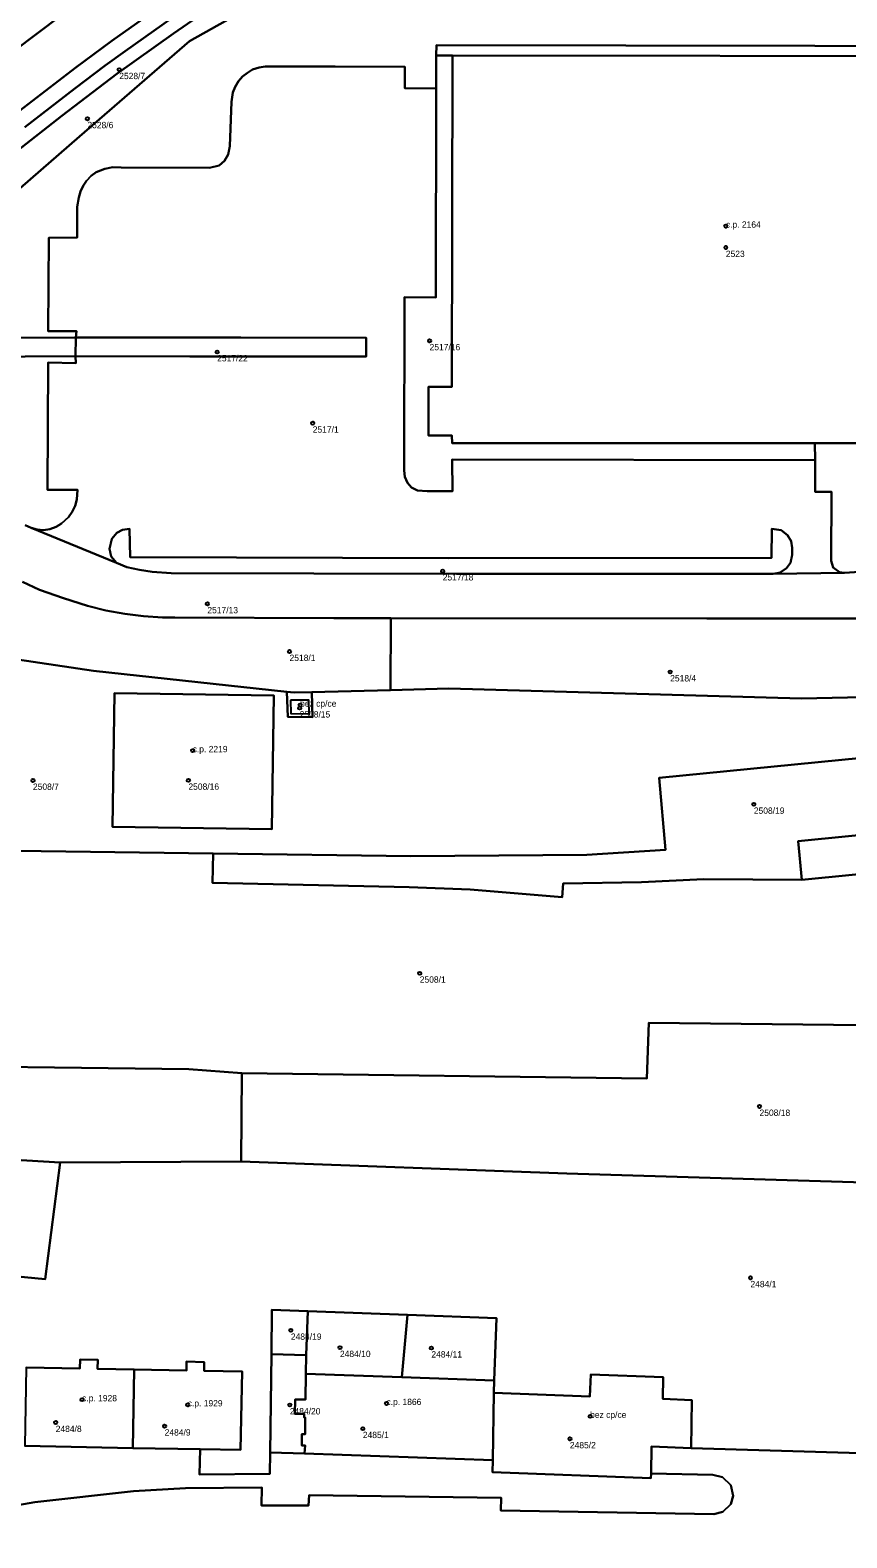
# Model space of a CAD drawing. Extents: x -878211 to -870363, y -1058464 to -1052522.
# Drawn here: x -873960.2 to -873831.4, y -1055529.4 to -1055291.5 of the extents above; entities that cross this region are included whole.
import ezdxf

# ---------------------------------------------------------------- set-up
doc = ezdxf.new("R2010")
doc.units = 0
for name, color, linetype in [('Definiční body', 7, 'Continuous'), ('Polygon budovy', 7, 'Continuous'), ('Polygon parcely', 7, 'Continuous')]:
    doc.layers.add(name, color=color, linetype=linetype)

msp = doc.modelspace()

# ---------------------------------------------------------------- linework, layer by layer
at = {"layer": 'Definiční body'}
for centre in [(-873946.16, -1055297.75994), (-873951.18, -1055305.49994), (-873850.48, -1055322.43994), (-873850.48, -1055325.81994), (-873897.21, -1055340.53994), (-873930.72, -1055342.29994), (-873915.64, -1055353.54994), (-873895.14, -1055376.86994), (-873932.26, -1055382.04994), (-873919.3, -1055389.57994), (-873859.26, -1055392.80994), (-873917.71, -1055398.49994), (-873917.63, -1055398.02994), (-873934.58, -1055405.21994), (-873959.77, -1055409.91994), (-873935.25, -1055409.90994), (-873846.07, -1055413.69994), (-873898.76, -1055440.34994), (-873845.17, -1055461.36994), (-873846.6, -1055488.40994), (-873919.09, -1055496.70994), (-873911.35, -1055499.42994), (-873896.93, -1055499.49994), (-873952.02, -1055507.64994), (-873935.36, -1055508.45994), (-873919.26, -1055508.48994), (-873904.01, -1055508.23994), (-873871.89, -1055510.26994), (-873956.18, -1055511.25994), (-873939, -1055511.81994), (-873907.74, -1055512.21994), (-873875.08, -1055513.82994)]:
    msp.add_circle(centre, 0.25, dxfattribs=at)
at = {"layer": 'Polygon budovy'}
for points in [[(-873897.39, -1055347.81), (-873897.4, -1055355.47), (-873893.68, -1055355.46), (-873893.64, -1055356.67), (-873836.43, -1055356.69), (-873816.09, -1055356.7), (-873816.07, -1055332.38), (-873805.17, -1055332.39), (-873805.14, -1055329.36), (-873801.64, -1055329.33), (-873801.54, -1055316.84), (-873809.21, -1055316.78), (-873809.23, -1055295.63), (-873893.59, -1055295.53), (-873893.7, -1055347.82)], [(-873947.21, -1055417.25), (-873922.09, -1055417.61), (-873921.8, -1055396.5), (-873946.92, -1055396.14)], [(-873919.15, -1055397.23), (-873919.08, -1055399.37), (-873916.21, -1055399.39), (-873916.25, -1055397.23)], [(-873814.74, -1055417.06), (-873839.09, -1055419.51), (-873838.49, -1055425.6), (-873814.14, -1055423.18), (-873814.18, -1055422.65), (-873810.38, -1055422.24), (-873810.89, -1055417.21), (-873814.68, -1055417.59)], [(-873960.82, -1055502.57), (-873961.03, -1055514.95), (-873944.04, -1055515.28), (-873943.8, -1055502.89), (-873949.58, -1055502.78), (-873949.55, -1055501.38), (-873952.34, -1055501.32), (-873952.38, -1055502.73)], [(-873944.04, -1055515.28), (-873933.4, -1055515.48), (-873927.05, -1055515.58), (-873926.79, -1055503.21), (-873932.77, -1055503.09), (-873932.76, -1055501.7), (-873935.54, -1055501.64), (-873935.57, -1055503.04), (-873943.8, -1055502.89)], [(-873918.48, -1055509.87), (-873916.99, -1055509.89), (-873917, -1055510.46), (-873916.81, -1055510.46), (-873916.84, -1055513.1), (-873917.35, -1055513.09), (-873917.38, -1055514.9), (-873916.86, -1055514.88), (-873916.93, -1055516.16), (-873887.23, -1055517.2), (-873887.07, -1055506.58), (-873887, -1055504.64), (-873901.58, -1055504.11), (-873916.73, -1055503.55), (-873916.78, -1055507.62), (-873918.43, -1055507.62)], [(-873887.27, -1055519.08), (-873862.31, -1055520.03), (-873862.27, -1055519.3), (-873862.23, -1055515.05), (-873855.93, -1055515.29), (-873855.83, -1055507.71), (-873860.43, -1055507.53), (-873860.36, -1055504.08), (-873871.78, -1055503.66), (-873871.91, -1055507.13), (-873887.07, -1055506.58), (-873887.23, -1055517.2)]]:
    msp.add_lwpolyline(points, close=True, dxfattribs=at)
at = {"layer": 'Polygon parcely'}
for points in [[(-873952.74, -1055209.04), (-873952.54, -1055203.96), (-873952.39, -1055198.63), (-873952.09, -1055188.54), (-873960.9, -1055189.78), (-873960.95, -1055191.26), (-873961.27, -1055201.08), (-873961.65, -1055213.5), (-873963.17, -1055236.35), (-873964.93, -1055259.02), (-873965.99, -1055272.3), (-873967.81, -1055293.3), (-873966.65, -1055297.69), (-873955.29, -1055289.13), (-873954.91, -1055278.55), (-873954.27, -1055260.66), (-873953.97, -1055252.57), (-873953.38, -1055229.23), (-873953.26, -1055225.99), (-873953.06, -1055218.92), (-873952.86, -1055213.56)], [(-873922.64, -1055282), (-873924.33, -1055283.07), (-873930.15, -1055286.91), (-873937.58, -1055292.04), (-873946.53, -1055298.4), (-873955.24, -1055305.06), (-873962.3, -1055310.62), (-873965.32, -1055313.17), (-873968.35, -1055315.9), (-873969.82, -1055317.19), (-873971.17, -1055318.62), (-873971.75, -1055319.44), (-873972.11, -1055320.36), (-873972.37, -1055321.36), (-873972.49, -1055322.33), (-873972.84, -1055326), (-873952.45, -1055308.29), (-873935.07, -1055293.24), (-873901.68, -1055274.48), (-873899.38, -1055269.22), (-873903.41, -1055271.35), (-873920.9, -1055280.99)], [(-873896.18, -1055300.7), (-873896.21, -1055333.68), (-873901.19, -1055333.66), (-873901.2, -1055361), (-873901.11, -1055362.02), (-873900.72, -1055362.96), (-873900.04, -1055363.67), (-873899.11, -1055364.14), (-873897.61, -1055364.28), (-873893.61, -1055364.25), (-873893.63, -1055359.26), (-873836.41, -1055359.37), (-873836.43, -1055356.69), (-873893.64, -1055356.67), (-873893.68, -1055355.46), (-873897.4, -1055355.47), (-873897.39, -1055347.81), (-873893.7, -1055347.82), (-873893.59, -1055295.53), (-873896.15, -1055295.53)], [(-873897.39, -1055347.81), (-873897.4, -1055355.47), (-873893.68, -1055355.46), (-873893.64, -1055356.67), (-873836.43, -1055356.69), (-873816.09, -1055356.7), (-873816.07, -1055332.38), (-873805.17, -1055332.39), (-873805.14, -1055329.36), (-873801.64, -1055329.33), (-873801.54, -1055316.84), (-873809.21, -1055316.78), (-873809.23, -1055295.63), (-873893.59, -1055295.53), (-873893.7, -1055347.82)], [(-873901.11, -1055362.02), (-873901.2, -1055361), (-873901.19, -1055333.66), (-873896.21, -1055333.68), (-873896.18, -1055300.7), (-873901.14, -1055300.68), (-873901.11, -1055297.28), (-873912.12, -1055297.27), (-873923.12, -1055297.25), (-873924.11, -1055297.4), (-873925.12, -1055297.74), (-873925.95, -1055298.24), (-873926.71, -1055298.83), (-873927.35, -1055299.58), (-873927.87, -1055300.45), (-873928.25, -1055301.36), (-873928.47, -1055302.81), (-873928.72, -1055309.82), (-873928.96, -1055311.12), (-873929.54, -1055312.12), (-873930.41, -1055312.88), (-873931.92, -1055313.25), (-873945.88, -1055313.2), (-873947.15, -1055313.16), (-873948.41, -1055313.38), (-873949.78, -1055313.95), (-873950.58, -1055314.5), (-873951.3, -1055315.29), (-873951.85, -1055316.08), (-873952.28, -1055316.99), (-873952.56, -1055317.93), (-873952.78, -1055319.39), (-873952.8, -1055324.26), (-873957.29, -1055324.27), (-873957.36, -1055339.02), (-873952.88, -1055339.03), (-873953.01, -1055340.03), (-873927, -1055340.02), (-873907.21, -1055340.09), (-873907.21, -1055343.03), (-873935.01, -1055343.04), (-873953.04, -1055342.99), (-873953.03, -1055344.07), (-873957.39, -1055343.96), (-873957.47, -1055364.05), (-873952.73, -1055364.08), (-873952.86, -1055365.61), (-873953.12, -1055366.6), (-873953.56, -1055367.52), (-873954.16, -1055368.37), (-873955.25, -1055369.38), (-873956.12, -1055369.92), (-873957.13, -1055370.26), (-873958.13, -1055370.43), (-873959.12, -1055370.34), (-873960.07, -1055370.05), (-873946.59, -1055375.58), (-873947.42, -1055374.6), (-873947.72, -1055373.39), (-873947.35, -1055371.8), (-873946.54, -1055370.87), (-873945.64, -1055370.38), (-873944.53, -1055370.22), (-873944.46, -1055374.71), (-873894.18, -1055374.82), (-873843.26, -1055374.8), (-873843.25, -1055370.19), (-873841.75, -1055370.44), (-873840.74, -1055371.21), (-873840.2, -1055372.17), (-873840.03, -1055373.19), (-873840.02, -1055374.31), (-873840.28, -1055375.57), (-873840.9, -1055376.44), (-873841.91, -1055377.11), (-873843, -1055377.32), (-873831.75, -1055377.15), (-873832.55, -1055377.05), (-873833.53, -1055376.33), (-873833.86, -1055375.27), (-873833.84, -1055364.39), (-873836.38, -1055364.36), (-873836.41, -1055359.37), (-873893.63, -1055359.26), (-873893.61, -1055364.25), (-873897.61, -1055364.28), (-873899.11, -1055364.14), (-873900.04, -1055363.67), (-873900.72, -1055362.96)], [(-873953.04, -1055342.99), (-873935.01, -1055343.04), (-873907.21, -1055343.03), (-873907.21, -1055340.09), (-873927, -1055340.02), (-873953.01, -1055340.03)], [(-873843, -1055377.32), (-873841.91, -1055377.11), (-873840.9, -1055376.44), (-873840.28, -1055375.57), (-873840.02, -1055374.31), (-873840.03, -1055373.19), (-873840.2, -1055372.17), (-873840.74, -1055371.21), (-873841.75, -1055370.44), (-873843.25, -1055370.19), (-873843.26, -1055374.8), (-873894.18, -1055374.82), (-873944.46, -1055374.71), (-873944.53, -1055370.22), (-873945.64, -1055370.38), (-873946.54, -1055370.87), (-873947.35, -1055371.8), (-873947.72, -1055373.39), (-873947.42, -1055374.6), (-873946.59, -1055375.58), (-873944.96, -1055376.26), (-873942.96, -1055376.69), (-873940.99, -1055376.98), (-873937.99, -1055377.23), (-873892.99, -1055377.32)], [(-873802.57, -1055383.46), (-873815.43, -1055383.61), (-873817.44, -1055383.72), (-873819.42, -1055384.01), (-873821.4, -1055384.33), (-873822.39, -1055384.37), (-873853.48, -1055384.35), (-873903.34, -1055384.3), (-873903.36, -1055395.65), (-873894.17, -1055395.41), (-873838.55, -1055396.97), (-873809.54, -1055396.38), (-873804.28, -1055395.8), (-873802.67, -1055395.62)], [(-873922.09, -1055417.61), (-873947.21, -1055417.25), (-873946.92, -1055396.14), (-873921.8, -1055396.5)], [(-873922.09, -1055417.61), (-873921.8, -1055396.5), (-873946.92, -1055396.14), (-873947.21, -1055417.25)], [(-873915.7, -1055399.91), (-873915.77, -1055395.97), (-873918.56, -1055396.04), (-873919.71, -1055395.92), (-873919.57, -1055399.89)], [(-873839.09, -1055419.51), (-873838.49, -1055425.6), (-873814.14, -1055423.18), (-873814.18, -1055422.65), (-873810.38, -1055422.24), (-873810.89, -1055417.21), (-873814.68, -1055417.59), (-873814.74, -1055417.06)], [(-873799.05, -1055474.27), (-873799.49, -1055448.84), (-873862.62, -1055448.19), (-873862.97, -1055456.94), (-873926.8, -1055456.14), (-873926.94, -1055470.08), (-873875.56, -1055471.94)], [(-873973.04, -1055469.14), (-873973.17, -1055481.23), (-873989.27, -1055481.07), (-873982.42, -1055486.24), (-873957.82, -1055488.65), (-873955.47, -1055470.21)], [(-873916.43, -1055493.69), (-873922.07, -1055493.49), (-873922.16, -1055500.47), (-873916.68, -1055500.64)], [(-873916.68, -1055500.64), (-873916.73, -1055503.55), (-873901.58, -1055504.11), (-873900.72, -1055494.26), (-873916.43, -1055493.69)], [(-873901.58, -1055504.11), (-873887, -1055504.64), (-873886.66, -1055494.76), (-873900.72, -1055494.26)], [(-873922.35, -1055515.97), (-873916.93, -1055516.16), (-873916.86, -1055514.88), (-873917.38, -1055514.9), (-873917.35, -1055513.09), (-873916.84, -1055513.1), (-873916.81, -1055510.46), (-873917, -1055510.46), (-873916.99, -1055509.89), (-873918.48, -1055509.87), (-873918.43, -1055507.62), (-873916.78, -1055507.62), (-873916.73, -1055503.55), (-873916.68, -1055500.64), (-873922.16, -1055500.47)], [(-873943.8, -1055502.89), (-873949.58, -1055502.78), (-873949.55, -1055501.38), (-873952.34, -1055501.32), (-873952.38, -1055502.73), (-873960.82, -1055502.57), (-873961.03, -1055514.95), (-873944.04, -1055515.28)], [(-873933.4, -1055515.48), (-873927.05, -1055515.58), (-873926.79, -1055503.21), (-873932.77, -1055503.09), (-873932.76, -1055501.7), (-873935.54, -1055501.64), (-873935.57, -1055503.04), (-873943.8, -1055502.89), (-873944.04, -1055515.28)], [(-873918.43, -1055507.62), (-873918.48, -1055509.87), (-873916.99, -1055509.89), (-873917, -1055510.46), (-873916.81, -1055510.46), (-873916.84, -1055513.1), (-873917.35, -1055513.09), (-873917.38, -1055514.9), (-873916.86, -1055514.88), (-873916.93, -1055516.16), (-873887.23, -1055517.2), (-873887.07, -1055506.58), (-873887, -1055504.64), (-873901.58, -1055504.11), (-873916.73, -1055503.55), (-873916.78, -1055507.62)], [(-873855.93, -1055515.29), (-873855.83, -1055507.71), (-873860.43, -1055507.53), (-873860.36, -1055504.08), (-873871.78, -1055503.66), (-873871.91, -1055507.13), (-873887.07, -1055506.58), (-873887.23, -1055517.2), (-873887.27, -1055519.08), (-873862.31, -1055520.03), (-873862.27, -1055519.3), (-873862.23, -1055515.05)]]:
    msp.add_lwpolyline(points, close=True, dxfattribs=at)
for points in [[(-873962.3, -1055310.62), (-873955.24, -1055305.06), (-873946.53, -1055298.4), (-873937.58, -1055292.04), (-873930.15, -1055286.91), (-873924.33, -1055283.07), (-873922.64, -1055282), (-873920.9, -1055280.99), (-873903.41, -1055271.35), (-873899.38, -1055269.22), (-873900.22, -1055267.33), (-873903.57, -1055269.02), (-873919.34, -1055277.69), (-873921.96, -1055279.13), (-873924.55, -1055280.7), (-873926.21, -1055281.75), (-873930.39, -1055284.49), (-873932.91, -1055286.15), (-873936.18, -1055288.42), (-873945.24, -1055294.83), (-873948.38, -1055297.11), (-873953.19, -1055300.73), (-873957.09, -1055303.75), (-873961.04, -1055306.82)], [(-873961.04, -1055306.82), (-873957.09, -1055303.75), (-873953.19, -1055300.73), (-873948.38, -1055297.11), (-873945.24, -1055294.83), (-873936.18, -1055288.42), (-873932.91, -1055286.15), (-873930.39, -1055284.49), (-873926.21, -1055281.75), (-873924.55, -1055280.7), (-873921.96, -1055279.13), (-873919.34, -1055277.69), (-873903.57, -1055269.02), (-873915.41, -1055274.45), (-873924.29, -1055278.89), (-873933.07, -1055283.84), (-873941.58, -1055289.16), (-873947.33, -1055293.21), (-873953.03, -1055297.43), (-873962.57, -1055304.78)], [(-873901.68, -1055274.48), (-873935.07, -1055293.24), (-873952.45, -1055308.29), (-873972.84, -1055326)], [(-873955.29, -1055289.13), (-873966.65, -1055297.69)], [(-873962.57, -1055304.78), (-873953.03, -1055297.43), (-873947.33, -1055293.21), (-873941.58, -1055289.16)], [(-873967.92, -1055340.09), (-873953.01, -1055340.03), (-873952.88, -1055339.03), (-873957.36, -1055339.02), (-873957.29, -1055324.27), (-873952.8, -1055324.26), (-873952.78, -1055319.39), (-873952.56, -1055317.93), (-873952.28, -1055316.99), (-873951.85, -1055316.08), (-873951.3, -1055315.29), (-873950.58, -1055314.5), (-873949.78, -1055313.95), (-873948.41, -1055313.38), (-873947.15, -1055313.16), (-873945.88, -1055313.2), (-873931.92, -1055313.25), (-873930.41, -1055312.88), (-873929.54, -1055312.12), (-873928.96, -1055311.12), (-873928.72, -1055309.82), (-873928.47, -1055302.81), (-873928.25, -1055301.36), (-873927.87, -1055300.45), (-873927.35, -1055299.58), (-873926.71, -1055298.83), (-873925.95, -1055298.24), (-873925.12, -1055297.74), (-873924.11, -1055297.4), (-873923.12, -1055297.25), (-873912.12, -1055297.27), (-873901.11, -1055297.28), (-873901.14, -1055300.68), (-873896.18, -1055300.7), (-873896.15, -1055295.53), (-873896.14, -1055293.89), (-873806.6, -1055294.06)], [(-873806.6, -1055294.06), (-873896.14, -1055293.89), (-873896.15, -1055295.53), (-873893.59, -1055295.53), (-873809.23, -1055295.63)], [(-873968.97, -1055343.07), (-873953.04, -1055342.99), (-873953.01, -1055340.03), (-873967.92, -1055340.09)], [(-873961, -1055369.61), (-873960.07, -1055370.05), (-873959.12, -1055370.34), (-873958.13, -1055370.43), (-873957.13, -1055370.26), (-873956.12, -1055369.92), (-873955.25, -1055369.38), (-873954.16, -1055368.37), (-873953.56, -1055367.52), (-873953.12, -1055366.6), (-873952.86, -1055365.61), (-873952.73, -1055364.08), (-873957.47, -1055364.05), (-873957.39, -1055343.96), (-873953.03, -1055344.07), (-873953.04, -1055342.99), (-873968.97, -1055343.07)], [(-873816.09, -1055356.7), (-873836.43, -1055356.69), (-873836.41, -1055359.37), (-873836.38, -1055364.36), (-873833.84, -1055364.39), (-873833.86, -1055375.27), (-873833.53, -1055376.33), (-873832.55, -1055377.05), (-873831.75, -1055377.15), (-873803.8, -1055375.33)], [(-873803.8, -1055375.33), (-873831.75, -1055377.15), (-873843, -1055377.32), (-873892.99, -1055377.32), (-873937.99, -1055377.23), (-873940.99, -1055376.98), (-873942.96, -1055376.69), (-873944.96, -1055376.26), (-873946.59, -1055375.58), (-873960.07, -1055370.05), (-873961, -1055369.61)], [(-873993.26, -1055386.21), (-873950.22, -1055392.63), (-873919.71, -1055395.92), (-873918.56, -1055396.04), (-873915.77, -1055395.97), (-873903.36, -1055395.65), (-873903.34, -1055384.3), (-873912.33, -1055384.29), (-873937.37, -1055384.22), (-873939.33, -1055384.19), (-873942.33, -1055384.02), (-873945.29, -1055383.65), (-873948.25, -1055383.12), (-873951.15, -1055382.38), (-873954.97, -1055381.17), (-873958.72, -1055379.84), (-873961.43, -1055378.56)], [(-873961.43, -1055378.56), (-873958.72, -1055379.84), (-873954.97, -1055381.17), (-873951.15, -1055382.38), (-873948.25, -1055383.12), (-873945.29, -1055383.65), (-873942.33, -1055384.02), (-873939.33, -1055384.19), (-873937.37, -1055384.22), (-873912.33, -1055384.29), (-873903.34, -1055384.3), (-873853.48, -1055384.35), (-873822.39, -1055384.37)], [(-874055.39, -1055419.77), (-873931.36, -1055421.43), (-873900.15, -1055421.85), (-873872.42, -1055421.65), (-873860.01, -1055420.88), (-873861, -1055409.52), (-873803.91, -1055403.88), (-873804.58, -1055399.33), (-873804.28, -1055395.8), (-873809.54, -1055396.38), (-873838.55, -1055396.97), (-873894.17, -1055395.41), (-873903.36, -1055395.65), (-873915.77, -1055395.97), (-873915.7, -1055399.91), (-873919.57, -1055399.89), (-873919.71, -1055395.92), (-873950.22, -1055392.63), (-873993.26, -1055386.21)], [(-873803.91, -1055403.88), (-873861, -1055409.52), (-873860.01, -1055420.88), (-873872.42, -1055421.65), (-873900.15, -1055421.85), (-873931.36, -1055421.43), (-873931.47, -1055426.08), (-873900.43, -1055426.77), (-873890.82, -1055427.13), (-873876.29, -1055428.34), (-873876.13, -1055426.19), (-873863.76, -1055426), (-873853.96, -1055425.49), (-873838.49, -1055425.6), (-873839.09, -1055419.51), (-873814.74, -1055417.06)], [(-873683.96, -1055435.23), (-873715.74, -1055430.59), (-873779.54, -1055427.94), (-873797.35, -1055427.41), (-873809.91, -1055427), (-873813.99, -1055427.13), (-873814.14, -1055423.18), (-873838.49, -1055425.6), (-873853.96, -1055425.49), (-873863.76, -1055426), (-873876.13, -1055426.19), (-873876.29, -1055428.34), (-873890.82, -1055427.13), (-873900.43, -1055426.77), (-873931.47, -1055426.08), (-873931.36, -1055421.43), (-874055.39, -1055419.77)], [(-873986.07, -1055454.84), (-873935.2, -1055455.51), (-873926.8, -1055456.14), (-873862.97, -1055456.94), (-873862.62, -1055448.19), (-873799.49, -1055448.84), (-873753.58, -1055449.32), (-873740.26, -1055449.63), (-873731.34, -1055449.83), (-873712.49, -1055451.97), (-873691.9, -1055456.55)], [(-873973.04, -1055469.14), (-873955.47, -1055470.21), (-873926.94, -1055470.08), (-873926.8, -1055456.14), (-873935.2, -1055455.51), (-873986.07, -1055454.84)], [(-873638.66, -1055530.18), (-873650.3, -1055527.21), (-873657.04, -1055523.69), (-873658.71, -1055526.57), (-873669.44, -1055520.41), (-873687.73, -1055509.62), (-873704.17, -1055502.38), (-873707.2, -1055499.64), (-873721.29, -1055487.97), (-873725.21, -1055487.19), (-873726.75, -1055483.98), (-873725.95, -1055472.79), (-873740.23, -1055473.08), (-873799.05, -1055474.27), (-873875.56, -1055471.94), (-873926.94, -1055470.08), (-873955.47, -1055470.21), (-873957.82, -1055488.65), (-873982.42, -1055486.24)], [(-873960.82, -1055502.57), (-873952.38, -1055502.73), (-873952.34, -1055501.32), (-873949.55, -1055501.38), (-873949.58, -1055502.78), (-873943.8, -1055502.89), (-873935.57, -1055503.04), (-873935.54, -1055501.64), (-873932.76, -1055501.7), (-873932.77, -1055503.09), (-873926.79, -1055503.21), (-873927.05, -1055515.58), (-873933.4, -1055515.48), (-873933.51, -1055519.46), (-873922.39, -1055519.34), (-873922.35, -1055515.97), (-873922.16, -1055500.47), (-873922.07, -1055493.49), (-873916.43, -1055493.69), (-873900.72, -1055494.26), (-873886.66, -1055494.76), (-873887, -1055504.64), (-873887.07, -1055506.58), (-873871.91, -1055507.13), (-873871.78, -1055503.66), (-873860.36, -1055504.08), (-873860.43, -1055507.53), (-873855.83, -1055507.71), (-873855.93, -1055515.29), (-873815, -1055516.5)], [(-873981.35, -1055527.67), (-873959.48, -1055523.8), (-873943.93, -1055522.09), (-873935.73, -1055521.62), (-873923.69, -1055521.49), (-873923.7, -1055524.32), (-873916.29, -1055524.32), (-873916.21, -1055522.73), (-873885.9, -1055523.12), (-873885.96, -1055525.14), (-873852.39, -1055525.7), (-873850.94, -1055525.35), (-873849.72, -1055524.15), (-873849.34, -1055522.83), (-873849.71, -1055521.14), (-873850.99, -1055519.89), (-873852.52, -1055519.49), (-873862.27, -1055519.3), (-873862.31, -1055520.03), (-873887.27, -1055519.08), (-873887.23, -1055517.2), (-873916.93, -1055516.16), (-873922.35, -1055515.97), (-873922.39, -1055519.34), (-873933.51, -1055519.46), (-873933.4, -1055515.48), (-873944.04, -1055515.28), (-873961.03, -1055514.95)], [(-873705.15, -1055522.36), (-873707.3, -1055520.56), (-873709.85, -1055519.57), (-873711.65, -1055519.35), (-873714.38, -1055519.24), (-873746.92, -1055518.65), (-873779.52, -1055518.05), (-873812.11, -1055517.46), (-873812.09, -1055516.61), (-873812.42, -1055516.61), (-873815, -1055516.5), (-873855.93, -1055515.29), (-873862.23, -1055515.05), (-873862.27, -1055519.3), (-873852.52, -1055519.49), (-873850.99, -1055519.89), (-873849.71, -1055521.14), (-873849.34, -1055522.83), (-873849.72, -1055524.15), (-873850.94, -1055525.35)], [(-873850.94, -1055525.35), (-873852.39, -1055525.7), (-873885.96, -1055525.14), (-873885.9, -1055523.12), (-873916.21, -1055522.73), (-873916.29, -1055524.32), (-873923.7, -1055524.32), (-873923.69, -1055521.49), (-873935.73, -1055521.62), (-873943.93, -1055522.09), (-873959.48, -1055523.8), (-873981.35, -1055527.67)]]:
    msp.add_lwpolyline(points, dxfattribs=at)

# ---------------------------------------------------------------- texts
at = {"layer": 'Definiční body'}
for s, p in [('2528/7', (-873946.16, -1055299.249)), ('2528/6', (-873951.18, -1055306.989)), ('c.p. 2164', (-873850.48, -1055322.69)), ('2523', (-873850.48, -1055327.309)), ('2517/16', (-873897.21, -1055342.029)), ('2517/22', (-873930.72, -1055343.789)), ('2517/1', (-873915.64, -1055355.039)), ('2517/18', (-873895.14, -1055378.359)), ('2517/13', (-873932.26, -1055383.539)), ('2518/1', (-873919.3, -1055391.069)), ('2518/4', (-873859.26, -1055394.299)), ('bez cp/ce', (-873917.63, -1055398.28)), ('2508/15', (-873917.71, -1055399.989)), ('c.p. 2219', (-873934.58, -1055405.47)), ('2508/7', (-873959.77, -1055411.409)), ('2508/16', (-873935.25, -1055411.399)), ('2508/19', (-873846.07, -1055415.189)), ('2508/1', (-873898.76, -1055441.839)), ('2508/18', (-873845.17, -1055462.859)), ('2484/1', (-873846.6, -1055489.899)), ('2484/19', (-873919.09, -1055498.199)), ('2484/10', (-873911.35, -1055500.919)), ('2484/11', (-873896.93, -1055500.989)), ('c.p. 1928', (-873952.02, -1055507.899)), ('c.p. 1929', (-873935.36, -1055508.71)), ('c.p. 1866', (-873904.01, -1055508.49)), ('2484/20', (-873919.26, -1055509.979)), ('bez cp/ce', (-873871.89, -1055510.52)), ('2484/8', (-873956.18, -1055512.749)), ('2484/9', (-873939, -1055513.309)), ('2485/1', (-873907.74, -1055513.709)), ('2485/2', (-873875.08, -1055515.319))]:
    msp.add_text(s, height=0.999996, dxfattribs=at).set_placement(p)

doc.saveas('drawing.dxf')
